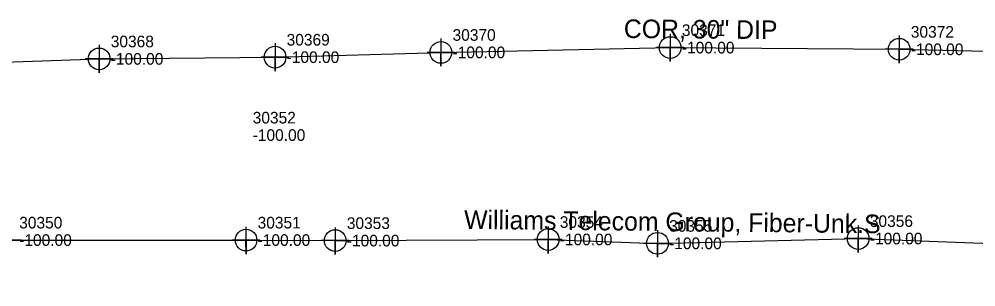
# Model space of a CAD drawing. Extents: x 2083698 to 2094313, y 743246 to 752873.
# Drawn here: x 2089340.7 to 2089546.9, y 744609.2 to 744666.9 of the extents above; entities that cross this region are included whole.
import ezdxf

# ---------------------------------------------------------------- set-up
doc = ezdxf.new("R2010")
doc.units = 0
for name, color, linetype in [('COGO Default Point Number', 7, 'Continuous'), ('Exist Property Line', 7, 'Continuous'), ('Exist Property Monument Cogo Elevation', 7, 'Continuous'), ('Exist Property Monument Cogo Number', 7, 'Continuous'), ('Exist Right of Way Line', 7, 'Continuous'), ('Exist Right of Way Line Leader', 7, 'Continuous'), ('Exist Right of Way Line Text', 7, 'Continuous'), ('Exist Utilities Telephone UG Conduit SUE LOS B', 7, 'Continuous'), ('Exist Utilities Telephone UG Conduit SUE LOS B Text', 7, 'Continuous'), ('Exist Utilities Water UG Line SUE LOS B', 7, 'Continuous'), ('Exist Utilities Water UG Line SUE LOS B Text', 7, 'Continuous'), ('Scratch_Level_2', 7, 'Continuous')]:
    doc.layers.add(name, color=color, linetype=linetype)

msp = doc.modelspace()

# ---------------------------------------------------------------- linework, layer by layer
at = {"layer": 'COGO Default Point Number'}
for points in [[(2089431.64, 744662.7), (2089431.64, 744656.7), (2089431.64, 744659.7), (2089434.64, 744659.7), (2089428.64, 744659.7)], [(2089481.06, 744663.73), (2089481.06, 744657.73), (2089481.06, 744660.73), (2089484.06, 744660.73), (2089478.06, 744660.73)], [(2089530.4, 744663.37), (2089530.4, 744657.37), (2089530.4, 744660.37), (2089533.4, 744660.37), (2089527.4, 744660.37)], [(2089357.98, 744661.3), (2089357.98, 744655.3), (2089357.98, 744658.3), (2089360.98, 744658.3), (2089354.98, 744658.3)], [(2089395.88, 744661.67), (2089395.88, 744655.67), (2089395.88, 744658.67), (2089398.88, 744658.67), (2089392.88, 744658.67)]]:
    msp.add_lwpolyline(points, dxfattribs=at)
for centre in [(2089431.64, 744659.7), (2089481.06, 744660.73), (2089530.4, 744660.37), (2089357.98, 744658.3), (2089395.88, 744658.67)]:
    msp.add_circle(centre, 2.34, dxfattribs=at)
at = {"layer": 'Exist Right of Way Line Text'}
for points in [[(2089338.22, 744622.11), (2089338.25, 744616.3), (2089338.23, 744619.3), (2089341.25, 744619.3), (2089335.25, 744619.3)], [(2089389.6, 744622.12), (2089389.63, 744616.3), (2089389.61, 744619.3), (2089392.63, 744619.3), (2089386.63, 744619.3)], [(2089408.82, 744622.01), (2089408.85, 744616.19), (2089408.83, 744619.19), (2089411.85, 744619.19), (2089405.85, 744619.19)], [(2089454.71, 744622.24), (2089454.75, 744616.43), (2089454.73, 744619.43), (2089457.75, 744619.43), (2089451.75, 744619.43)], [(2089478.28, 744621.41), (2089478.31, 744615.6), (2089478.3, 744618.6), (2089481.31, 744618.6), (2089475.31, 744618.6)], [(2089521.53, 744622.44), (2089521.57, 744616.63), (2089521.55, 744619.63), (2089524.57, 744619.63), (2089518.57, 744619.63)]]:
    msp.add_lwpolyline(points, dxfattribs=at)
for centre in [(2089389.63, 744619.3), (2089408.85, 744619.19), (2089454.75, 744619.43), (2089478.31, 744618.6), (2089521.57, 744619.63)]:
    msp.add_circle(centre, 2.34, dxfattribs=at)
at = {"layer": 'Exist Utilities Telephone UG Conduit SUE LOS B'}
msp.add_lwpolyline([(2089155.86, 744616.56), (2089208.81, 744616.63), (2089313.79, 744617.54), (2089313.85, 744617.47), (2089338.25, 744619.3), (2089389.63, 744619.3), (2089408.85, 744619.19), (2089454.75, 744619.43), (2089478.31, 744618.6), (2089521.57, 744619.63), (2089571.18, 744617.74), (2089588.86, 744618.02), (2089632.51, 744615.38), (2089673.98, 744613.02), (2089692.08, 744612.74), (2089765.9, 744609.24)], dxfattribs=at)
at = {"layer": 'Exist Utilities Water UG Line SUE LOS B'}
msp.add_lwpolyline([(2089173.12, 744652.76), (2089225.31, 744654.58), (2089252.46, 744655.88), (2089306.66, 744656.52), (2089357.98, 744658.3), (2089395.88, 744658.67), (2089431.64, 744659.7), (2089481.06, 744660.73), (2089530.4, 744660.37), (2089602.26, 744658.77), (2089602.3, 744658.72), (2089614.15, 744658.16), (2089668.46, 744656.13), (2089668.53, 744656.22), (2089713.78, 744654.4), (2089759.79, 744652.4)], dxfattribs=at)

# ---------------------------------------------------------------- texts
at = {"layer": 'Exist Property Line'}
for p in [(2089483.56, 744659.48), (2089398.38, 744657.42), (2089434.14, 744658.45), (2089532.9, 744659.12), (2089360.48, 744657.05)]:
    msp.add_text('-100.00', height=2.5, dxfattribs=at).set_placement(p)
at = {"layer": 'Exist Property Monument Cogo Elevation'}
msp.add_text('-100.00', height=2.5, dxfattribs=at).set_placement((2089391.07, 744640.65))
at = {"layer": 'Exist Property Monument Cogo Number'}
msp.add_text('30352', height=2.5, dxfattribs=at).set_placement((2089391.07, 744644.4))
at = {"layer": 'Exist Right of Way Line'}
for s, p in [('30370', (2089434.14, 744662.2)), ('30371', (2089483.56, 744663.23)), ('30372', (2089532.9, 744662.87)), ('30368', (2089360.48, 744660.8)), ('30369', (2089398.38, 744661.17))]:
    msp.add_text(s, height=2.5, dxfattribs=at).set_placement(p)
at = {"layer": 'Exist Right of Way Line Leader'}
for s, p in [('30356', (2089524.07, 744622.13)), ('30350', (2089340.75, 744621.8)), ('30351', (2089392.13, 744621.8)), ('30353', (2089411.35, 744621.69)), ('30354', (2089457.25, 744621.93)), ('30355', (2089480.81, 744621.1))]:
    msp.add_text(s, height=2.5, dxfattribs=at).set_placement(p)
at = {"layer": 'Exist Utilities Telephone UG Conduit SUE LOS B Text'}
msp.add_text('Williams Telecom Group, Fiber-Unk.S', height=4, rotation=359.3926, dxfattribs=at).set_placement((2089436.61, 744621.72))
at = {"layer": 'Exist Utilities Water UG Line SUE LOS B Text'}
msp.add_text('COR, 30" DIP', height=4, rotation=359.5867, dxfattribs=at).set_placement((2089471.04, 744662.8))
at = {"layer": 'Scratch_Level_2'}
for p in [(2089340.75, 744618.05), (2089392.13, 744618.05), (2089457.25, 744618.18), (2089524.07, 744618.38), (2089411.35, 744617.94), (2089480.81, 744617.35)]:
    msp.add_text('-100.00', height=2.5, dxfattribs=at).set_placement(p)

doc.saveas('drawing.dxf')
